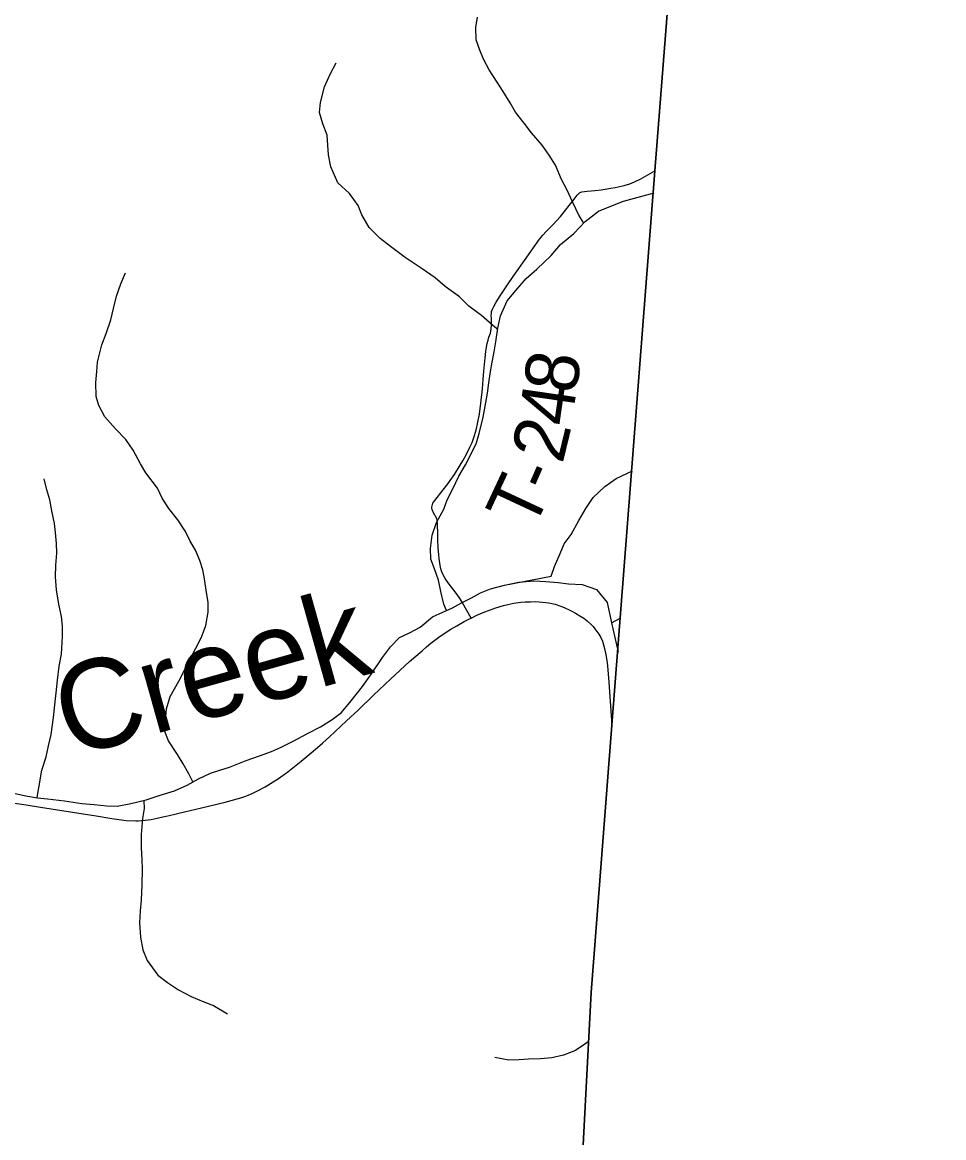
# Model space of a CAD drawing. Extents: x 1451455 to 1749751, y 218250 to 574981.
# Drawn here: x 1621745 to 1626920, y 248725 to 254992 of the extents above; entities that cross this region are included whole.
import ezdxf

# ---------------------------------------------------------------- set-up
doc = ezdxf.new("R2010")
doc.units = 0
for name, color, linetype in [('GM_X_Adjacent_County', 7, 'Continuous'), ('GM_X_County', 7, 'Continuous'), ('GM_X_Minor_River', 7, 'Continuous'), ('GM_X_Minor_River_Text', 7, 'Continuous'), ('GM_X_State_Route', 7, 'Continuous'), ('GM_X_Township', 7, 'Continuous'), ('GM_X_Township_Road', 7, 'Continuous'), ('GM_X_Township_Road_Text', 7, 'Continuous')]:
    doc.layers.add(name, color=color, linetype=linetype)

msp = doc.modelspace()

# ---------------------------------------------------------------- linework, layer by layer
at = {"layer": 'GM_X_Adjacent_County'}
msp.add_lwpolyline([(1624643.3, 244038.4), (1624741.3, 245763), (1624939.1, 249541.7), (1625055.1, 251043.7), (1625297.5, 254157.6), (1625741.3, 259804.1), (1626188.8, 265231.3), (1626425.9, 268140.7), (1626919.5, 274117.7)], dxfattribs=at)
at = {"layer": 'GM_X_County'}
msp.add_lwpolyline([(1624643.3, 244038.4), (1624741.3, 245763), (1624939.1, 249541.7), (1625055.1, 251043.7), (1625297.5, 254157.6), (1625741.3, 259804.1), (1626188.8, 265231.3), (1626425.9, 268140.7), (1626919.5, 274117.7)], dxfattribs=at)
at = {"layer": 'GM_X_Minor_River'}
for points in [[(1624898.2, 253864.5), (1624870.5, 253909.3), (1624837.6, 253979.9), (1624804.7, 254048.6), (1624773.6, 254109.1), (1624738.9, 254189.8), (1624703.7, 254246.5), (1624664.6, 254301.2), (1624605.6, 254372.2), (1624564.5, 254424.9), (1624515.4, 254487.8), (1624484.2, 254540.4), (1624445.2, 254603.1), (1624412, 254655.7), (1624367.1, 254724.5), (1624336, 254785.1), (1624314.8, 254835.5), (1624293.7, 254893.9), (1624292.8, 254964), (1624301.8, 255022)], [(1624414.9, 253266.4), (1624398, 253279.6), (1624324.9, 253344.9), (1624253.7, 253398.1), (1624200.5, 253449), (1624119.4, 253508.3), (1624064.1, 253557.3), (1623990.8, 253606.5), (1623895.7, 253670), (1623812.7, 253733.4), (1623755.4, 253778.4), (1623692.3, 253839.5), (1623651.4, 253910.2), (1623632.2, 253962.6), (1623583.2, 254029.5), (1623518.1, 254090.6), (1623477.5, 254179.4), (1623464.6, 254247.7), (1623461.5, 254301.8), (1623456.4, 254358), (1623433.4, 254422.4), (1623414.4, 254484.8), (1623419.3, 254540.9), (1623442.7, 254630.6), (1623475.9, 254704.2), (1623506.9, 254763.9)], [(1624127.7, 251687.7), (1624112.7, 251723.6), (1624095.8, 251794), (1624082.9, 251858.3), (1624059.8, 251920.7), (1624038.7, 251975.1), (1624037.7, 252035.3), (1624046.9, 252111.2), (1624072, 252181), (1624113.3, 252256.4), (1624132.1, 252308.2), (1624163.2, 252371.8), (1624196.3, 252441.4), (1624233.4, 252505), (1624266.4, 252568.5), (1624295.4, 252630.2), (1624310.3, 252682), (1624333.8, 252773.8), (1624349.1, 252855.7), (1624358, 252907.7), (1624364.9, 252965.6), (1624373.9, 253029.6), (1624384.8, 253083.5), (1624395.7, 253141.4), (1624404.6, 253197.4), (1624415.9, 253273.4), (1624431, 253343.2), (1624468.4, 253426.8), (1624517.4, 253486.1), (1624574.5, 253553.3), (1624635.4, 253604.5), (1624714.7, 253681.4), (1624767.8, 253744.6), (1624842.8, 253805.6), (1624905.9, 253872.7), (1624980.9, 253931.6), (1625049.4, 253958.6), (1625122, 253987.5), (1625294.5, 254035)], [(1622703, 250723.8), (1622680, 250770.4), (1622648.9, 250825), (1622617.7, 250877.5), (1622566.9, 250954.5), (1622545.7, 251006.9), (1622548.7, 251068.9), (1622555.8, 251134.9), (1622574.9, 251204.7), (1622624.3, 251290.1), (1622752.4, 251536.5), (1622775.5, 251602.2), (1622788.7, 251678.1), (1622789.6, 251734.2), (1622780.5, 251788.4), (1622767.7, 251864.7), (1622758.5, 251915), (1622741.3, 251967.3), (1622718.2, 252025.8), (1622687, 252076.3), (1622661.9, 252130.8), (1622618.9, 252197.5), (1622567.9, 252260.4), (1622530.8, 252319.1), (1622503.7, 252375.6), (1622439, 252460.8), (1622409.7, 252511.3), (1622366.9, 252588.1), (1622325.9, 252648.8), (1622268.8, 252707.8), (1622207.8, 252774.8), (1622174.8, 252839.4), (1622159.6, 252889.8), (1622158.9, 252967.9), (1622163.9, 253029.9), (1622166.7, 253081.9), (1622192.3, 253179.7), (1622215.3, 253243.4), (1622242.6, 253321.1), (1622257.7, 253385), (1622274.8, 253452.8), (1622297.9, 253522.6), (1622324.9, 253584.3)], [(1624452.8, 251830.5), (1624715.8, 251880.5), (1624734.7, 251934.2), (1624765.9, 252007.9), (1624788.8, 252061.6), (1624827.7, 252115.1), (1624871, 252192.5), (1624910.1, 252260), (1624951.1, 252321.5), (1625016.2, 252384.6), (1625081, 252429.7), (1625172, 252472.1)], [(1621828.6, 250635.8), (1621838, 250691.4), (1621855.5, 250789.3), (1621878.8, 250865), (1621891.8, 250926.9), (1621906.8, 250990.8), (1621920.4, 251086.7), (1621927.5, 251156.7), (1621934.6, 251224.7), (1621943.8, 251296.7), (1621953, 251374.6), (1621966.1, 251442.5), (1621971.8, 251542.6), (1621970.7, 251598.7), (1621965.5, 251652.9), (1621950.6, 251723.2), (1621937.9, 251803.5), (1621931.1, 251875.8), (1621934.1, 251941.8), (1621939.2, 252009.8), (1621938.1, 252063.9), (1621931.1, 252126.1), (1621925.9, 252176.3), (1621911, 252246.6), (1621900, 252308.9), (1621882.9, 252365.2), (1621867.9, 252427.6)], [(1621549.7, 250691.9), (1621765.2, 250646.4), (1621831, 250635.4), (1621887, 250628.5), (1621982.9, 250617), (1622078.8, 250603.5), (1622148.7, 250596.4), (1622220.7, 250589.3), (1622278.7, 250588.4), (1622355, 250603.2), (1622441.5, 250623.9), (1622519.9, 250648.7), (1622600.4, 250673.5), (1622671, 250706.4), (1622735.6, 250741.5), (1622802.2, 250772.5), (1622854.5, 250789.7), (1622908.9, 250806.9), (1623001.5, 250843.5), (1623078, 250870.4), (1623144.5, 250895.4), (1623194.9, 250916.6), (1623269.6, 250955.5), (1623346.3, 250996.4), (1623419, 251033.3), (1623485.7, 251074.4), (1623538.4, 251113.6), (1623591.5, 251178.9), (1623654.9, 251260), (1623706, 251331.3), (1623767.6, 251422.5), (1623812.6, 251483.9), (1623863.5, 251535.2), (1623920, 251562.4), (1623980.5, 251593.5), (1624049.5, 251652.5), (1624106, 251677.6), (1624160.4, 251702.8), (1624210.9, 251730.1), (1624267.4, 251759.2), (1624317.9, 251786.5), (1624374.4, 251809.7), (1624452.8, 251830.5)], [(1624452.8, 251830.5), (1624533.1, 251847.3), (1624617.3, 251854), (1624685.3, 251850.9), (1624755.3, 251843.8), (1624813.2, 251836.9), (1624889.2, 251833.7), (1624968.9, 251804.4), (1625029.7, 251731.3), (1625054.9, 251618.6)], [(1625054.9, 251618.6), (1625107.2, 251646.6)], [(1625054.9, 251618.6), (1625092, 251452.4)], [(1622427.2, 250620.5), (1622428.7, 250574), (1622419.7, 250518.1), (1622412.3, 250428), (1622413.1, 250355.9), (1622416, 250285.8), (1622419.2, 250233.6), (1622415.8, 250145.6), (1622412.4, 250059.5), (1622407.4, 249999.5), (1622404.3, 249931.4), (1622409.1, 249851.2), (1622421.9, 249780.9), (1622447, 249720.4), (1622505.7, 249637.4), (1622561.1, 249596.4), (1622622.5, 249555.4), (1622694, 249518.2), (1622765.6, 249489.1), (1622819.3, 249468.2), (1622896.7, 249420.9)], [(1624923.6, 249263.5), (1624904.1, 249250.8), (1624852.2, 249214.3), (1624783.8, 249189.1), (1624719.5, 249173.9), (1624655.3, 249168.7), (1624587.2, 249165.6), (1624535.1, 249162.3), (1624477, 249161), (1624399.1, 249176.1)]]:
    msp.add_lwpolyline(points, dxfattribs=at)
at = {"layer": 'GM_X_State_Route'}
msp.add_lwpolyline([(1621633.7, 250613.5), (1621767, 250595.4), (1621848, 250582.2), (1622026.2, 250554.2), (1622159.2, 250533.3), (1622247.8, 250518.8), (1622328.1, 250508), (1622381.9, 250505.6), (1622397.1, 250505.7), (1622413.8, 250506.9), (1622435.7, 250508.6), (1622468, 250513.2), (1622502.7, 250520.3), (1622534.5, 250527.4), (1622553.5, 250532), (1622569.4, 250535.8), (1622601.2, 250543.5), (1622623.6, 250548.8), (1622751.4, 250578.5), (1622885.3, 250610.6), (1622951.7, 250628.1), (1622973.3, 250635), (1622995.1, 250642), (1623014.1, 250649.2), (1623035.9, 250658.4), (1623066.9, 250673.4), (1623109.9, 250697.3), (1623184.4, 250743.9), (1623236.7, 250780.9), (1623274.3, 250810.6), (1623311.9, 250840.4), (1623356.4, 250877.9), (1623402.9, 250917.9), (1623433.4, 250944.1), (1623469.7, 250977.2), (1623566.3, 251067.2), (1623630.5, 251127), (1623717.5, 251211.1), (1623813.1, 251300.8), (1623919.6, 251400.8), (1623990.7, 251460.9), (1624015, 251482.6), (1624040.2, 251503.8), (1624083.6, 251536.5), (1624125.1, 251565.2), (1624151.6, 251582), (1624184.8, 251601), (1624226.8, 251625.3), (1624263.9, 251644.4), (1624265.1, 251644.9), (1624298.4, 251660.7), (1624342.6, 251678.9), (1624404.5, 251701.8), (1624447.7, 251716.1), (1624472.6, 251721.3), (1624506.3, 251728.4), (1624544.9, 251733.8), (1624569.9, 251735.7), (1624599, 251736.8), (1624628.6, 251737.2), (1624665.7, 251734.5), (1624684.8, 251732.3), (1624702.9, 251729.7), (1624719.7, 251726.6), (1624737.4, 251722.2), (1624768.8, 251712.5), (1624792.2, 251702.7), (1624817, 251691.2), (1624834.2, 251681.9), (1624852, 251672.6), (1624876.6, 251657.2), (1624898.3, 251643.5), (1624916.9, 251629.4), (1624940.7, 251608.6), (1624950.9, 251597.5), (1624961.1, 251584.2), (1624972.1, 251570.1), (1624982.7, 251554.2), (1624993.3, 251536), (1625003.1, 251515.3), (1625015.3, 251473.9), (1625022.5, 251437.9), (1625029.2, 251395.5), (1625033.9, 251353), (1625039, 251284.5), (1625055.1, 251043.7)], dxfattribs=at)
at = {"layer": 'GM_X_Township'}
msp.add_lwpolyline([(1626919.5, 274117.7), (1626425.9, 268140.7), (1626188.8, 265231.3), (1625741.3, 259804.1), (1625297.5, 254157.6), (1625055.1, 251043.7), (1624939.1, 249541.7), (1624741.3, 245763), (1624643.3, 244038.4)], dxfattribs=at)
at = {"layer": 'GM_X_Township_Road'}
msp.add_lwpolyline([(1624265.1, 251644.9), (1624241.1, 251687.8), (1624217.1, 251730.7), (1624203.3, 251753), (1624186.7, 251777.4), (1624162.5, 251808.4), (1624136.4, 251842.1), (1624120.2, 251866.8), (1624109.2, 251886.9), (1624101.4, 251904.9), (1624096.3, 251920.5), (1624092.5, 251939.7), (1624088.5, 251965.6), (1624086.9, 251978.6), (1624084.5, 252001.4), (1624081.2, 252037.3), (1624080.2, 252053.6), (1624079, 252073.2), (1624078.4, 252092.8), (1624078.1, 252115.7), (1624076.9, 252174.5), (1624074.6, 252193.8), (1624072.3, 252203.3), (1624069.2, 252210.2), (1624067, 252214.9), (1624063.7, 252220.1), (1624053.6, 252236.8), (1624048.3, 252248.8), (1624046.8, 252254.5), (1624045.8, 252261.5), (1624045.3, 252267.8), (1624046.4, 252276.1), (1624048.6, 252283.7), (1624051, 252289.6), (1624061.5, 252306.2), (1624109.6, 252364.4), (1624137.5, 252400.9), (1624148.9, 252416.9), (1624172.4, 252451.8), (1624204.9, 252503.8), (1624219.7, 252529), (1624240, 252566.3), (1624258.8, 252604.5), (1624270.9, 252631.5), (1624280.8, 252659.2), (1624293.2, 252700), (1624303.8, 252744.6), (1624312.1, 252789.6), (1624322.9, 252867.5), (1624329.8, 252932.7), (1624333.5, 252985.1), (1624337.8, 253032.8), (1624344, 253107.7), (1624348, 253142.5), (1624352.1, 253167.2), (1624356.2, 253187.2), (1624360.7, 253205.6), (1624365.7, 253223.2), (1624373.8, 253246.4), (1624376.2, 253257.6), (1624378.8, 253270.6), (1624380.3, 253291.3), (1624379.8, 253314), (1624379.3, 253331.1), (1624378.8, 253343.2), (1624379.3, 253357.3), (1624380.8, 253367.4), (1624385.4, 253380.5), (1624392.9, 253394.7), (1624407, 253420.4), (1624428.2, 253455.7), (1624477.1, 253528.8), (1624515, 253582.6), (1624565.9, 253654.8), (1624649.1, 253773), (1624668, 253795.6), (1624687.8, 253817.4), (1624724.2, 253855), (1624767.6, 253901.9), (1624844.2, 253997.7), (1624862.1, 254020.5), (1624869, 254028.3), (1624874.7, 254033.6), (1624881.3, 254037.1), (1624888.1, 254039.6), (1624901.7, 254041.6), (1624918.3, 254043.1), (1624939.3, 254044.6), (1624961.4, 254046.7), (1624995.5, 254051.2), (1625018.8, 254055.2), (1625051, 254060.7), (1625073.8, 254064.7), (1625124.9, 254076.1), (1625156.4, 254085.2), (1625183.9, 254095.8), (1625219.4, 254113), (1625297.5, 254157.6)], dxfattribs=at)

# ---------------------------------------------------------------- texts
at = {"layer": 'GM_X_Minor_River_Text'}
msp.add_text('Creek', height=500.03, rotation=15.66132, dxfattribs=at).set_placement((1622010.8, 250858.1))
at = {"layer": 'GM_X_Township_Road_Text'}
for s, rotation, p in [('8', 81.76267, (1624854.3, 252899.1)), ('4', 81.74671, (1624827.8, 252716.1)), ('2', 76.32621, (1624778.2, 252506.2)), ('T', 64.98659, (1624612.5, 252129)), ('-', 66.34632, (1624710.6, 252339.4))]:
    msp.add_text(s, height=300, rotation=rotation, dxfattribs=at).set_placement(p)

doc.saveas('drawing.dxf')
